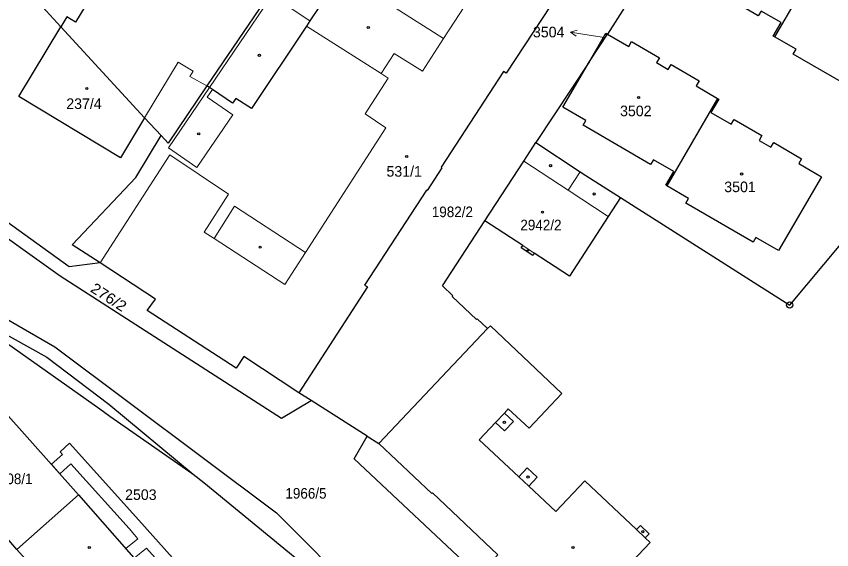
# Model space of a CAD drawing. Extents: x -679733 to -673243, y -1075091 to -1066557.
# Drawn here: x -676150.8 to -676019.9, y -1072003.8 to -1071918.1 of the extents above; entities that cross this region are included whole.
import ezdxf
from ezdxf.enums import TextEntityAlignment as Align

# ---------------------------------------------------------------- set-up
doc = ezdxf.new("R2010")
doc.units = 0
doc.header["$LTSCALE"] = 0.68
for name, color, linetype, lineweight in [('1', 7, 'Continuous', 25), ('13', 7, 'Continuous', 13), ('4', 7, 'Continuous', 13), ('5', 7, 'Continuous', 25), ('7', 7, 'Continuous', 13), ('8', 7, 'Continuous', 25)]:
    doc.layers.add(name, color=color, linetype=linetype, lineweight=lineweight)
doc.layers.add('2', color=7, linetype='Continuous')

msp = doc.modelspace()

# ---------------------------------------------------------------- linework, layer by layer
at = {"layer": '1'}
for p, q in [((-676020.81, -1071907.33), (-676029.07, -1071921.43)), ((-676130.19, -1071934.42), (-676143.64, -1071919.82)), ((-676058.77, -1071925.38), (-676055.87, -1071921.01)), ((-676058.77, -1071925.38), (-676067.39, -1071938.4)), ((-676038.21, -1071931.31), (-676046.34, -1071945.38)), ((-676103.47, -1071979.82), (-676105.42, -1071978.58)), ((-676094.44, -1071985.56), (-676092.58, -1071986.74)), ((-676150.69, -1072003.71), (-676140.79, -1071994.95))]:
    msp.add_line(p, q, dxfattribs=at)
for points in [[(-676099.38, -1071590.43), (-676125.1, -1071603.36), (-676134.03, -1071611.63), (-676132.28, -1071638.9), (-676113.31, -1071708.7), (-676111.17, -1071722.51), (-676112.16, -1071739.84), (-676114.63, -1071749.43), (-676121.41, -1071764.03), (-676135.15, -1071783.33), (-676142.46, -1071792.76), (-676166.36, -1071822.04), (-676175.39, -1071833.12), (-676182.45, -1071844.4), (-676187.2, -1071855.01), (-676191.45, -1071871.27), (-676192.51, -1071884.43), (-676191.2, -1071899.37), (-676183.88, -1071917.06), (-676171.89, -1071936.65), (-676157.14, -1071950.29), (-676143.77, -1071959.8), (-676108.24, -1071982.64), (-676103.47, -1071979.82)], [(-676137.35, -1071957.74), (-676142.3, -1071958.36), (-676155.61, -1071948.79), (-676170.23, -1071935.55), (-676182.22, -1071915.93), (-676189.31, -1071898.82), (-676190.52, -1071884.65), (-676189.49, -1071871.47), (-676185.21, -1071855.48), (-676180.3, -1071844.64), (-676174.29, -1071835.37), (-676172.03, -1071834.46)], [(-676117.2, -1071859.34), (-676107.76, -1071865.12), (-676108.1, -1071865.68), (-676106.29, -1071866.79), (-676108.57, -1071870.6), (-676108.01, -1071870.94), (-676108.21, -1071871.29), (-676110.3, -1071870.13), (-676113.64, -1071875.61), (-676124.3, -1071893.09), (-676127.65, -1071898.27), (-676128.38, -1071897.84), (-676141.28, -1071919.09), (-676142.69, -1071918.24), (-676143.64, -1071919.82)], [(-676086.16, -1071893.16), (-676086.67, -1071892.82), (-676091.98, -1071889.3), (-676092.75, -1071888.79), (-676103.81, -1071905.11), (-676110.15, -1071914.47), (-676120.2, -1071929.3)], [(-676086.16, -1071893.16), (-676100.04, -1071913.43), (-676102.24, -1071916.72), (-676103.66, -1071918.86), (-676104.22, -1071919.7), (-676113.01, -1071932.94), (-676115.57, -1071931.31), (-676116.08, -1071932.09), (-676119.3, -1071929.88), (-676119.79, -1071929.58), (-676120.2, -1071929.3)], [(-676029.07, -1071921.43), (-676029.26, -1071921.32), (-676027.99, -1071919.16), (-676031.22, -1071917.29), (-676031.67, -1071918.05), (-676042.49, -1071911.7), (-676042.04, -1071910.93), (-676045.64, -1071908.79), (-676038.88, -1071896.91), (-676035.12, -1071899.07), (-676034.66, -1071898.29), (-676030.2, -1071900.87), (-676030.62, -1071901.64), (-676028.76, -1071902.73), (-676028.32, -1071901.96), (-676023.83, -1071904.56), (-676024.3, -1071905.34), (-676020.81, -1071907.33)], [(-676143.64, -1071919.82), (-676154.88, -1071907.6), (-676148.73, -1071897.4)], [(-676053.8, -1071947.23), (-676026.62, -1071964.49), (-675972.3, -1071899.52)], [(-676044.09, -1071902.74), (-676052.27, -1071915.35), (-676055.87, -1071921.01)], [(-676020.81, -1071907.33), (-676020.64, -1071907.48), (-676021.9, -1071909.59), (-676018.62, -1071911.54), (-676018.17, -1071910.76), (-676013.71, -1071913.35), (-676014.17, -1071914.13), (-676012.26, -1071915.22), (-676011.81, -1071914.45), (-676007.33, -1071917.05), (-676007.78, -1071917.84), (-676004.09, -1071919.93), (-676011.06, -1071931.8), (-676014.73, -1071929.69), (-676015.18, -1071930.48), (-676026.04, -1071924.22), (-676025.59, -1071923.44), (-676029.07, -1071921.43)], [(-676060.69, -1071909.82), (-676072.12, -1071927.28), (-676072.56, -1071926.99), (-676082.57, -1071942.38), (-676082.45, -1071942.45), (-676084.83, -1071946.11), (-676084.95, -1071946.03), (-676094.87, -1071961.29), (-676094.43, -1071961.58), (-676105.42, -1071978.58)], [(-676130.19, -1071934.42), (-676134.09, -1071940.87), (-676150.38, -1071931.03), (-676143.64, -1071919.82)], [(-676058.77, -1071925.38), (-676056.14, -1071920.85), (-676055.87, -1071921.01)], [(-676055.87, -1071921.01), (-676052.47, -1071923), (-676052, -1071922.19), (-676047.55, -1071924.79), (-676047.99, -1071925.58), (-676046.13, -1071926.67), (-676045.65, -1071925.89), (-676041.18, -1071928.51), (-676041.64, -1071929.3), (-676038.21, -1071931.31)], [(-676046.34, -1071945.38), (-676046.53, -1071945.27), (-676045.24, -1071943.07), (-676048.51, -1071941.17), (-676048.96, -1071941.94), (-676059.8, -1071935.64), (-676059.35, -1071934.87), (-676063.04, -1071932.72), (-676058.77, -1071925.38)], [(-676120.2, -1071929.3), (-676126.44, -1071938.5), (-676127.54, -1071937.3)], [(-676038.21, -1071931.31), (-676038.02, -1071931.42), (-676039.28, -1071933.59), (-676036, -1071935.46), (-676035.54, -1071934.68), (-676031.09, -1071937.28), (-676031.54, -1071938.05), (-676029.65, -1071939.15), (-676029.19, -1071938.39), (-676024.72, -1071941), (-676025.18, -1071941.79), (-676021.49, -1071943.9), (-676028.4, -1071955.74), (-676032.06, -1071953.63), (-676032.5, -1071954.4), (-676043.32, -1071948.16), (-676042.87, -1071947.38), (-676046.34, -1071945.38)], [(-676137.35, -1071957.74), (-676141.82, -1071954.83), (-676131.61, -1071943.99), (-676127.54, -1071937.3), (-676130.19, -1071934.42)], [(-676075.57, -1071950.97), (-676069.33, -1071941.38), (-676067.39, -1071938.4)], [(-676067.39, -1071938.4), (-676060.25, -1071943.08), (-676059.33, -1071943.69), (-676053.8, -1071947.23)], [(-676053.8, -1071947.23), (-676055.77, -1071950.27), (-676061.98, -1071959.83), (-676067.63, -1071956.15), (-676067.87, -1071956.53), (-676069.71, -1071955.33), (-676069.47, -1071954.95), (-676075.57, -1071950.97)], [(-676092.58, -1071986.74), (-676075.12, -1071968.28), (-676076.8, -1071966.69), (-676076.9, -1071966.8), (-676080.79, -1071963.11), (-676080.69, -1071963), (-676082.37, -1071961.41), (-676075.57, -1071950.97)], [(-676105.42, -1071978.58), (-676114.27, -1071972.74), (-676115.48, -1071974.61), (-676129.77, -1071965.35), (-676128.47, -1071963.53), (-676137.35, -1071957.74)], [(-676181.29, -1071967.43), (-676178.87, -1071965.27), (-676176.14, -1071963), (-676165.05, -1071961.35), (-676158.51, -1071963.18), (-676144.61, -1071971.21), (-676109.04, -1071997.86), (-676095.58, -1072011.31), (-676095.52, -1072014.03)], [(-676176.23, -1071966.34), (-676172.05, -1071965.28), (-676165.55, -1071964.01), (-676159.36, -1071965.37), (-676145.88, -1071972.85), (-676135.94, -1071980.4), (-676122.4, -1071991.65)], [(-676159.54, -1071977.73), (-676152.36, -1071970.58), (-676137.36, -1071981.15), (-676135.77, -1071982.32), (-676122.4, -1071991.65)], [(-676025.75, -1072065.64), (-676034.25, -1072051.8), (-676039.72, -1072042.53), (-676096.55, -1071989.19), (-676094.44, -1071985.56), (-676103.47, -1071979.82)], [(-676150.69, -1072003.71), (-676154.83, -1071998.97), (-676157.16, -1072001.02), (-676159.01, -1071998.92), (-676156.73, -1071996.9), (-676162.76, -1071990.09), (-676152.95, -1071981.31), (-676140.79, -1071994.95), (-676128.86, -1072008.55)], [(-676092.58, -1071986.74), (-676084.09, -1071994.75), (-676083.99, -1071994.64), (-676073.48, -1072004.6), (-676074.16, -1072005.33), (-676057.51, -1072020.9), (-676056.82, -1072020.17), (-676046.21, -1072030.2), (-676046.31, -1072030.3), (-676037.74, -1072038.5)], [(-676122.4, -1071991.65), (-676120.7, -1071992.96), (-676104.87, -1072005.96), (-676102.08, -1072008.38)], [(-676138.55, -1072017.24), (-676142.79, -1072012.44), (-676145.12, -1072014.49), (-676146.97, -1072012.39), (-676144.72, -1072010.4), (-676150.69, -1072003.71)]]:
    msp.add_lwpolyline(points, dxfattribs=at)
at = {"layer": '13'}
for points in [[(-676120.33, -1072011.12), (-676131.12, -1071999), (-676142.24, -1071986.65), (-676143.78, -1071988.03), (-676143.39, -1071988.46), (-676145.15, -1071990.06), (-676143.8, -1071991.58)], [(-676143.8, -1071991.58), (-676142.03, -1071989.97), (-676132.66, -1072000.36), (-676131.26, -1072002), (-676133.22, -1072003.58), (-676131.88, -1072005.11), (-676129.91, -1072003.53), (-676121.89, -1072012.48)]]:
    msp.add_lwpolyline(points, dxfattribs=at)
at = {"layer": '4'}
for p, q in [((-676097.46, -1071912.02), (-676082.19, -1071921.69)), ((-676082.19, -1071921.69), (-676076.42, -1071912.76)), ((-676119.79, -1071929.58), (-676109.74, -1071914.75)), ((-676103.66, -1071918.86), (-676109.74, -1071914.75)), ((-676104.22, -1071919.7), (-676092.23, -1071927.3)), ((-676085.57, -1071926.93), (-676082.19, -1071921.69)), ((-676092.23, -1071927.3), (-676090.11, -1071924.09)), ((-676090.11, -1071924.09), (-676085.57, -1071926.93)), ((-676130.19, -1071934.42), (-676124.82, -1071925.52)), ((-676124.82, -1071925.52), (-676122.42, -1071926.97)), ((-676122.42, -1071926.97), (-676122.91, -1071927.78)), ((-676122.91, -1071927.78), (-676120.2, -1071929.3)), ((-676094.77, -1071933.81), (-676091.08, -1071928.05)), ((-676091.08, -1071928.05), (-676092.23, -1071927.3)), ((-676119.79, -1071929.58), (-676126.35, -1071939.27)), ((-676120.15, -1071931.12), (-676119.3, -1071929.88)), ((-676116.02, -1071933.96), (-676120.15, -1071931.12)), ((-676121.8, -1071942.39), (-676116.02, -1071933.96)), ((-676091.48, -1071936.03), (-676094.77, -1071933.81)), ((-676104.36, -1071956.03), (-676091.48, -1071936.03)), ((-676126.35, -1071939.27), (-676121.8, -1071942.39)), ((-676137.35, -1071957.74), (-676126.13, -1071940.38)), ((-676126.13, -1071940.38), (-676116.72, -1071946.71)), ((-676062.19, -1071946.05), (-676069.33, -1071941.38)), ((-676062.19, -1071946.05), (-676060.25, -1071943.08)), ((-676116.72, -1071946.71), (-676120.62, -1071952.77)), ((-676055.77, -1071950.27), (-676062.19, -1071946.05)), ((-676119.05, -1071953.8), (-676115.77, -1071948.61)), ((-676115.77, -1071948.61), (-676104.36, -1071956.03)), ((-676120.62, -1071952.77), (-676119.05, -1071953.8)), ((-676119.05, -1071953.8), (-676107.69, -1071961.21)), ((-676107.69, -1071961.21), (-676104.36, -1071956.03)), ((-676069.47, -1071954.95), (-676067.63, -1071956.15)), ((-676075.12, -1071968.28), (-676074.67, -1071967.81)), ((-676074.67, -1071967.81), (-676063.2, -1071978.68)), ((-676063.2, -1071978.68), (-676068.43, -1071984.26)), ((-676073.86, -1071983.35), (-676072.43, -1071981.84)), ((-676071.8, -1071981.17), (-676072.43, -1071981.84)), ((-676072.43, -1071981.84), (-676070.99, -1071983.2)), ((-676068.43, -1071984.26), (-676071.8, -1071981.17)), ((-676073.86, -1071983.35), (-676076.47, -1071986.11)), ((-676072.42, -1071984.71), (-676073.86, -1071983.35)), ((-676070.99, -1071983.2), (-676072.42, -1071984.71)), ((-676076.47, -1071986.11), (-676070.11, -1071992.08)), ((-676068.76, -1071990.64), (-676070.11, -1071992.08)), ((-676067.17, -1071992.13), (-676068.76, -1071990.64)), ((-676070.11, -1071992.08), (-676068.53, -1071993.57)), ((-676068.53, -1071993.57), (-676067.17, -1071992.13)), ((-676059.49, -1071992.71), (-676051.21, -1072000.54)), ((-676051.21, -1072000.54), (-676050.59, -1071999.89)), ((-676051.21, -1072000.54), (-676049.81, -1072001.86)), ((-676050.59, -1071999.89), (-676049.19, -1072001.21)), ((-676049.19, -1072001.21), (-676049.81, -1072001.86)), ((-676049.04, -1072002.59), (-676053.71, -1072007.53)), ((-676049.81, -1072001.86), (-676049.04, -1072002.59))]:
    msp.add_line(p, q, dxfattribs=at)
msp.add_lwpolyline([(-676068.53, -1071993.57), (-676064.19, -1071997.65), (-676059.49, -1071992.71)], dxfattribs=at)
at = {"layer": '5'}
for centre, radius in [((-676094.2868, -1071919.9392), 0.175), ((-676056.0846, -1071921.0694), 0.1172), ((-676111.7668, -1071924.3992), 0.175), ((-676139.4668, -1071929.7192), 0.175), ((-676050.8868, -1071931.1692), 0.175), ((-676121.5068, -1071937.0092), 0.175), ((-676088.1168, -1071940.6392), 0.175), ((-676065.0168, -1071942.1192), 0.175), ((-676034.3368, -1071943.4592), 0.175), ((-676058.0068, -1071946.6592), 0.175), ((-676066.3168, -1071949.5792), 0.175), ((-676111.6468, -1071955.1992), 0.175), ((-676068.6846, -1071955.7394), 0.1172), ((-676072.4268, -1071983.3192), 0.175), ((-676068.6368, -1071992.1092), 0.175), ((-676050.2068, -1072000.8692), 0.175), ((-676139.0768, -1072003.4092), 0.175), ((-676061.4168, -1072003.4192), 0.175)]:
    msp.add_circle(centre, radius, dxfattribs=at)
at = {"layer": '7'}
msp.add_line((-676061.794, -1071920.681), (-676060.883, -1071921.332), dxfattribs=at)
msp.add_lwpolyline([(-676056.37, -1071921.55), (-676058.83, -1071921.15), (-676061.794, -1071920.681), (-676060.727, -1071920.343)], dxfattribs=at)
at = {"layer": '8'}
for radius in [0.5, 0.0303]:
    msp.add_circle((-676026.62, -1071964.4899), radius, dxfattribs=at)

# ---------------------------------------------------------------- texts
at = {"layer": '2'}
msp.add_text('3504', height=1.7, dxfattribs=at).set_placement((-676062.79, -1071921.519), align=Align.RIGHT)
for s, p in [('237/4', (-676139.93, -1071933.019)), ('3502', (-676051.33, -1071934.18)), ('531/1', (-676088.52, -1071943.88)), ('3501', (-676034.6, -1071946.37))]:
    msp.add_text(s, height=1.7, dxfattribs=at).set_placement(p, align=Align.CENTER)
at = {"layer": '2', "width": 0.95}
for s, p in [('1982/2', (-676080.779, -1071950.38)), ('2942/2', (-676066.559, -1071952.499))]:
    msp.add_text(s, height=1.7, dxfattribs=at).set_placement(p, align=Align.CENTER)
at = {"layer": '2', "width": 1.1}
msp.add_text('276/2', height=1.7, rotation=327, dxfattribs=at).set_placement((-676136.4134, -1071963.9429), align=Align.CENTER)
at = {"layer": '2', "width": 0.95}
for s, p in [('2908/1', (-676154.79, -1071993.239)), ('1966/5', (-676107.59, -1071995.57))]:
    msp.add_text(s, height=1.7, dxfattribs=at).set_placement(p)
at = {"layer": '2'}
msp.add_text('2503', height=1.7, dxfattribs=at).set_placement((-676133.33, -1071995.779))

doc.saveas('drawing.dxf')
